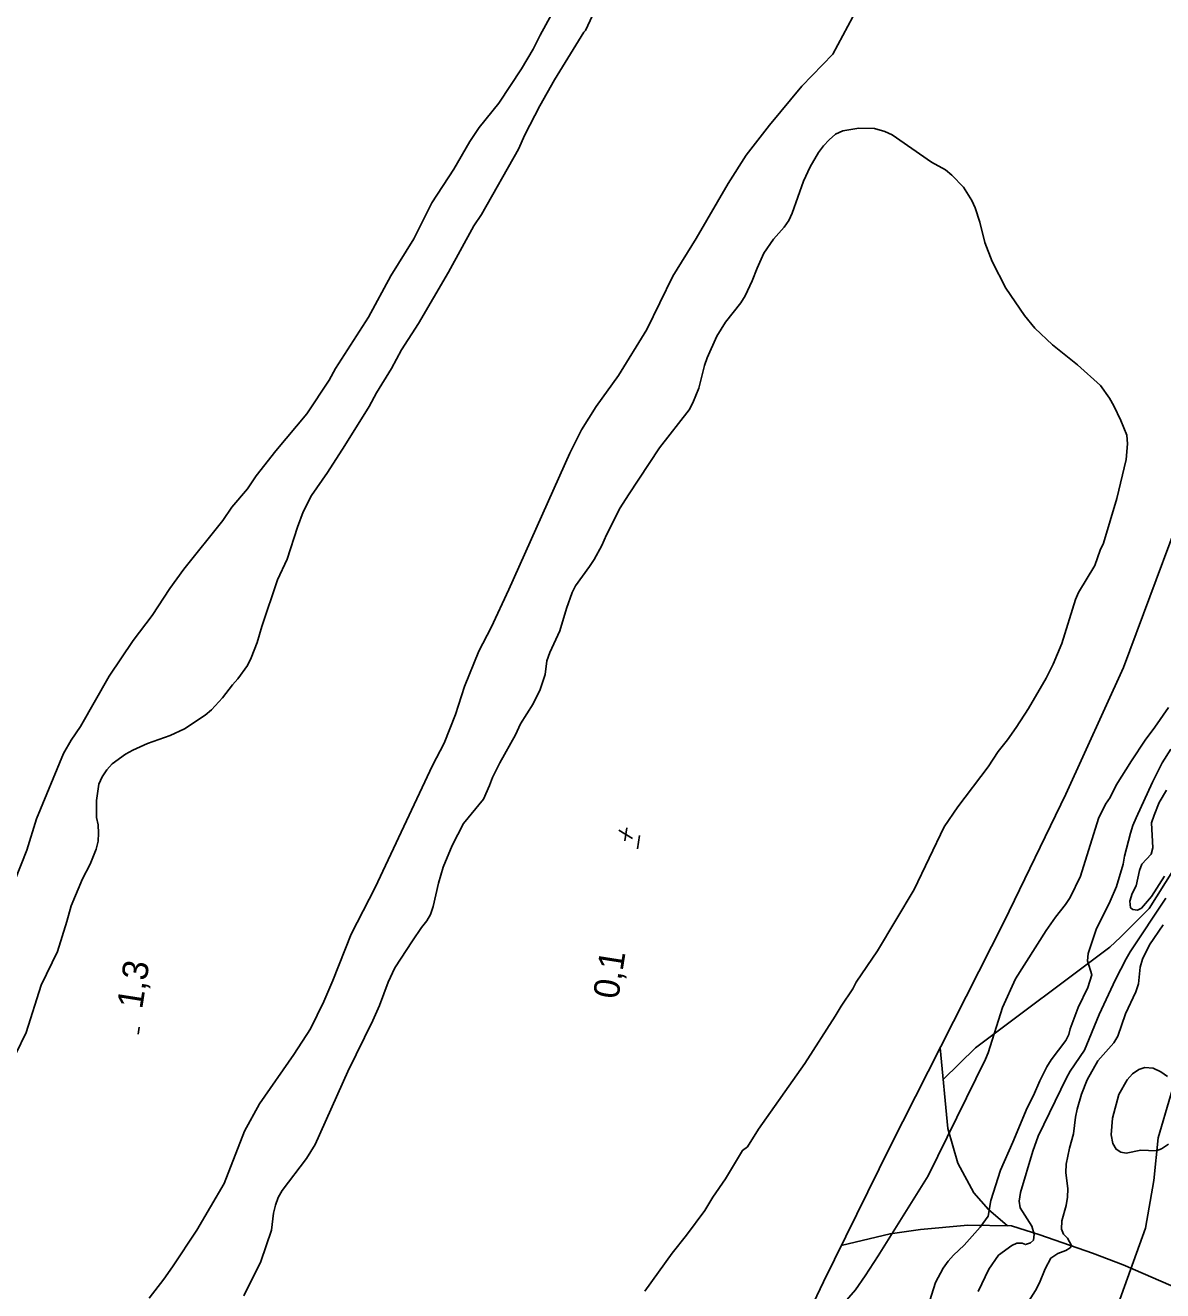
# Model space of a CAD drawing. Extents: x 282461 to 284471, y 5554090 to 5557646.
# Drawn here: x 282634.9 to 282768, y 5555028.2 to 5555176.2 of the extents above; entities that cross this region are included whole.
import ezdxf

# ---------------------------------------------------------------- set-up
doc = ezdxf.new("R2010")
doc.units = 0
for name, color, linetype in [('Niveau 2', 7, 'Continuous'), ('Niveau 22', 7, 'Continuous'), ('Niveau 3', 7, 'Continuous'), ('Niveau 4', 7, 'Continuous')]:
    doc.layers.add(name, color=color, linetype=linetype)

msp = doc.modelspace()

# ---------------------------------------------------------------- linework, layer by layer
at = {"layer": 'Niveau 2'}
for points in [[(282703.78, 5555182.8), (282700.4, 5555175.58), (282700.23, 5555175.41), (282696.77, 5555169.81), (282695.07, 5555166.78), (282693.32, 5555163.4), (282692.59, 5555161.71), (282688.23, 5555154.07), (282687.33, 5555152.73), (282684.39, 5555147.31), (282680.88, 5555141.31), (282678.89, 5555138.22), (282677.7, 5555136.06), (282675.95, 5555133.21), (282675.1, 5555131.58), (282672.27, 5555127.03), (282670.22, 5555123.88), (282668.35, 5555121.2), (282667.39, 5555119.27), (282666.72, 5555117.47), (282665.5, 5555113.75), (282664.37, 5555111.31), (282662.53, 5555105.84), (282661.98, 5555103.98), (282661.31, 5555102.18), (282660.85, 5555101.31), (282659.72, 5555099.73), (282659.09, 5555099.03), (282657.95, 5555097.51), (282656.64, 5555096.11), (282655.9, 5555095.47), (282653.49, 5555093.88), (282651.82, 5555093.11), (282649.17, 5555092.16), (282647.45, 5555091.39), (282646.59, 5555090.91), (282645.04, 5555089.8), (282644.42, 5555089.1), (282643.85, 5555088.28), (282643.45, 5555087.41), (282643.19, 5555085.49), (282643.21, 5555083.52), (282643.4, 5555082.66), (282643.41, 5555081.67), (282643.37, 5555080.75), (282643.15, 5555079.82), (282642.47, 5555078.07), (282641.57, 5555076.33), (282640.22, 5555073.19), (282639.73, 5555071.33), (282638.62, 5555067.84), (282636.7, 5555063.88), (282634.98, 5555058.37), (282633.74, 5555055.86)], [(282649.36, 5555027.29), (282651.07, 5555029.5), (282652.09, 5555030.96), (282654.93, 5555035.22), (282658.15, 5555040.69), (282660.5, 5555046.8), (282662.26, 5555050), (282666.29, 5555055.77), (282668.22, 5555058.8), (282669.79, 5555062), (282670.86, 5555064.45), (282672.99, 5555069.86), (282675.81, 5555075.33), (282682.51, 5555089.59), (282683.87, 5555092.21), (282685.21, 5555095.58), (282686.27, 5555098.84), (282687.95, 5555102.97), (282689.37, 5555105.76), (282691.45, 5555110.19), (282698.59, 5555126.13), (282699.95, 5555128.87), (282701.65, 5555131.61), (282704.26, 5555135.23), (282707.61, 5555140.59), (282710.65, 5555146.83), (282713.38, 5555151.26), (282717.11, 5555157.67), (282719.21, 5555160.99), (282721.95, 5555164.5), (282725.71, 5555169.06), (282729.36, 5555172.81), (282731.68, 5555177.18)], [(282768.63, 5555096.4), (282767.04, 5555094.07), (282765.9, 5555092.55), (282764.31, 5555090.16), (282762.5, 5555087.3), (282761.82, 5555085.85), (282761.25, 5555085.09), (282760.46, 5555083.4), (282758.35, 5555076.66), (282757.11, 5555074.15), (282756.6, 5555073.34), (282755.4, 5555071.87), (282754.32, 5555070.3), (282750.74, 5555064.64), (282749.22, 5555061.27), (282747.55, 5555055.98), (282747.22, 5555055.22), (282740.5, 5555041.6), (282734.66, 5555032.21), (282733.13, 5555029.88), (282731.99, 5555028.25), (282729.65, 5555025.56)], [(282768.92, 5555091.5), (282767.9, 5555089.92), (282766.77, 5555087.66), (282764.86, 5555083.47), (282764.47, 5555082.59), (282764.19, 5555081.67), (282763.47, 5555078.99), (282763.31, 5555078.07), (282762.53, 5555075.45), (282761.8, 5555073.71), (282760.17, 5555070.39), (282759.22, 5555067.6), (282759.17, 5555066.73), (282759.65, 5555065.12), (282759.21, 5555063.61), (282758.08, 5555061.28), (282757.13, 5555058.78), (282756.97, 5555058.14), (282756.63, 5555057.44), (282754.92, 5555055.17)], [(282768.18, 5555076.64), (282766.65, 5555074.25), (282765.46, 5555072.91), (282765, 5555072.67), (282764.48, 5555072.73), (282764.18, 5555072.95), (282764.12, 5555073.71), (282764.39, 5555074.63), (282764.84, 5555075.51), (282765.23, 5555077.3), (282765.51, 5555078.06), (282766.59, 5555079.23), (282766.81, 5555079.98), (282766.66, 5555082.87), (282766.94, 5555083.8), (282767.55, 5555085.25), (282768.4, 5555086.71)], [(282746.37, 5555028.06), (282747.61, 5555030.67), (282748.75, 5555032.31), (282750.29, 5555033.42), (282750.87, 5555033.71), (282751.5, 5555033.72), (282751.91, 5555033.55), (282752.48, 5555033.73), (282752.83, 5555034.08), (282752.93, 5555034.78), (282752.63, 5555035.7), (282751.28, 5555037.83), (282751.15, 5555038.63), (282751.31, 5555039.62), (282752.75, 5555044.49), (282753.37, 5555046.23), (282756.69, 5555053.04), (282757.14, 5555053.85), (282758.79, 5555056.3), (282760.53, 5555060.48), (282762.44, 5555064.55), (282763.68, 5555066.99), (282764.13, 5555067.8), (282768.33, 5555074.09)], [(282757.03, 5555044.82), (282757.53, 5555046.5), (282757.74, 5555048.47), (282757.96, 5555049.4), (282758.45, 5555051.14), (282759.13, 5555052.82), (282760.37, 5555055.03), (282762.25, 5555057.13), (282762.7, 5555057.94), (282763.59, 5555060.55), (282764.83, 5555063.11), (282765.11, 5555064.04), (282765.31, 5555066), (282765.59, 5555066.93), (282766.43, 5555068.62), (282768.02, 5555070.95)], [(282754.92, 5555055.17), (282754.41, 5555054.35), (282753.56, 5555052.72), (282752.84, 5555050.98), (282752.1, 5555049.53), (282750.42, 5555045.51), (282748.96, 5555042.26), (282747.84, 5555038.72), (282747.52, 5555036.86), (282746.61, 5555035.58), (282744.73, 5555033.47), (282743.47, 5555032.3), (282742.84, 5555031.6), (282742.28, 5555030.79), (282741.37, 5555029.1), (282740.48, 5555026.26)], [(282768.53, 5555053.2), (282767.72, 5555053.77), (282766.85, 5555054.17), (282765.86, 5555054.27), (282765.17, 5555054.04), (282764.43, 5555053.51), (282763.8, 5555052.81), (282762.84, 5555051.12), (282762.07, 5555048.34), (282761.92, 5555046.37), (282762.11, 5555045.39), (282762.52, 5555044.7), (282763.04, 5555044.36), (282763.68, 5555044.25), (282765.41, 5555044.61), (282767.2, 5555044.52), (282767.83, 5555044.75), (282768.63, 5555045.28)], [(282751.1, 5555025.05), (282753.08, 5555028.19), (282753.54, 5555029.06), (282754.21, 5555030.69), (282754.88, 5555031.97), (282755.69, 5555032.5), (282756.61, 5555032.85), (282757.12, 5555033.15), (282757.29, 5555033.44), (282756.82, 5555034.3), (282756.35, 5555034.76), (282756.11, 5555035.33), (282756.16, 5555036.32), (282756.65, 5555038.11), (282756.82, 5555039.1), (282756.86, 5555040.08), (282756.61, 5555041.99), (282756.65, 5555042.97), (282757.03, 5555044.82)]]:
    msp.add_lwpolyline(points, dxfattribs=at)
at = {"layer": 'Niveau 22'}
for points in [[(282663.98, 5554879.49), (282672.18, 5554899.48), (282678.33, 5554915.19), (282685.8, 5554937.6), (282690.39, 5554950.15), (282696.68, 5554964.46), (282715.4, 5555003.33), (282721.38, 5555014.74), (282728.26, 5555029.18), (282736.05, 5555045.01), (282749.39, 5555071.35), (282756.62, 5555086.26), (282763.38, 5555101.05), (282769.54, 5555117.58), (282774.22, 5555132.12), (282777.52, 5555146.42), (282779.41, 5555163.99), (282780.99, 5555176.53)], [(282809.94, 5555165.8), (282806.01, 5555163.85), (282804.06, 5555162.09), (282801.99, 5555159.03), (282800.7, 5555155.36), (282799.88, 5555151.24), (282798.81, 5555144.05), (282797.48, 5555139.64), (282795.36, 5555133.38), (282792.79, 5555126.52), (282789.87, 5555119.9), (282786.18, 5555112.25), (282780.99, 5555104.24), (282779.53, 5555100.75), (282777.51, 5555094.23), (282775.7, 5555089.34), (282772.75, 5555083.04), (282766.36, 5555072.85), (282763.01, 5555069.5), (282761.77, 5555068.35), (282746.04, 5555056.55), (282742.25, 5555052.87)], [(282719.85, 5554893.78), (282719.78, 5554898.78), (282719.62, 5554901.67), (282720.01, 5554905.62), (282720.86, 5554910.26), (282722.16, 5554915.15), (282729.22, 5554933.75), (282730.99, 5554938.65), (282732.04, 5554942.99), (282734.24, 5554949.04), (282736.02, 5554954.71), (282738.54, 5554963.63), (282742.53, 5554976.03), (282748.59, 5554990.97), (282750.71, 5554997.11), (282752.61, 5555001.75), (282756.2, 5555009.52), (282760.47, 5555020.31), (282765.94, 5555035.48), (282766.93, 5555041.04), (282767.44, 5555046.02), (282770.32, 5555055.87)], [(282749.8, 5555035.73), (282747.57, 5555037.63), (282745.85, 5555039.6), (282743.97, 5555043.06), (282742.8, 5555047.13), (282741.9, 5555056.55)], [(282770.09, 5555028.24), (282763.31, 5555031.17), (282759.76, 5555032.53), (282753.59, 5555034.7), (282750.26, 5555035.72), (282745.14, 5555035.82), (282739.61, 5555035.31), (282736.05, 5555034.82), (282730.35, 5555033.42)]]:
    msp.add_lwpolyline(points, dxfattribs=at)
at = {"layer": 'Niveau 3'}
for p, q in [((282705.01, 5555080.78), (282705.26, 5555082.32)), ((282704.3, 5555082.04), (282705.93, 5555081.04)), ((282706.49, 5555079.84), (282706.73, 5555081.42)), ((282648.05, 5555058.18), (282648.17, 5555058.97))]:
    msp.add_line(p, q, dxfattribs=at)
at = {"layer": 'Niveau 4'}
for points in [[(282633.62, 5555076.16), (282635.03, 5555079.7), (282636.19, 5555083.37), (282639.34, 5555090.99), (282640.24, 5555092.56), (282641.32, 5555094.14), (282644.66, 5555100.03), (282647.5, 5555104.23), (282649.72, 5555107.15), (282651.76, 5555110.3), (282653.41, 5555112.57), (282657.96, 5555118.24), (282659.04, 5555119.82), (282660.87, 5555121.98), (282661.89, 5555123.5), (282664.17, 5555126.42), (282667.82, 5555130.75), (282670.43, 5555134.66), (282671.16, 5555136.05), (282675.02, 5555142.06), (282677.62, 5555146.9), (282680.34, 5555151.22), (282682.43, 5555155.42), (282684.99, 5555159.38), (282686.86, 5555162.59), (282687.99, 5555164.23), (282690.27, 5555167.09), (282692.94, 5555171.12), (282694.3, 5555173.39), (282695.09, 5555175.03), (282696.45, 5555177.47)], [(282707.36, 5555028.11), (282710.54, 5555032.55), (282712.25, 5555034.65), (282714.36, 5555037.52), (282715.32, 5555039.09), (282716.8, 5555041.25), (282718.78, 5555044.57), (282719.36, 5555044.98), (282720.66, 5555047.03), (282726.07, 5555054.73), (282729.64, 5555060.27), (282730.32, 5555061.44), (282731.69, 5555063.48), (282732.08, 5555064.24), (282734.58, 5555067.92), (282738.89, 5555075.09), (282742.39, 5555082.43), (282743.98, 5555084.77), (282747.52, 5555089.44), (282748.71, 5555091.25), (282749.79, 5555092.6), (282750.82, 5555094.06), (282752.24, 5555096.27), (282754.33, 5555099.83), (282755.12, 5555101.46), (282756.14, 5555103.85), (282757.75, 5555109.03), (282758.09, 5555109.85), (282760.02, 5555113), (282760.63, 5555114.8), (282761.03, 5555115.62), (282762.58, 5555120.85), (282763.69, 5555125.39), (282763.84, 5555127.24), (282763.77, 5555128.23), (282763.05, 5555129.96), (282762.22, 5555131.69), (282761.74, 5555132.56), (282760.68, 5555134.06), (282757.99, 5555136.47), (282755.06, 5555138.82), (282753.01, 5555140.77), (282751.77, 5555142.26), (282749.59, 5555145.43), (282747.99, 5555148.55), (282747.15, 5555150.8), (282746.54, 5555153.17), (282746, 5555154.85), (282745.64, 5555155.71), (282744.64, 5555157.27), (282743.29, 5555158.65), (282742.53, 5555159.28), (282740.89, 5555160.19), (282736.28, 5555163.39), (282735.46, 5555163.79), (282734.24, 5555164.12), (282732.39, 5555164.16), (282730.54, 5555163.86), (282729.68, 5555163.44), (282728.93, 5555162.79), (282728.25, 5555162.09), (282727.68, 5555161.33), (282726.71, 5555159.64), (282725.92, 5555157.95), (282724.58, 5555154.23), (282724.19, 5555153.35)], [(282724.19, 5555153.35), (282723.68, 5555152.59), (282722.42, 5555151.19), (282721.28, 5555149.55), (282720.49, 5555147.8), (282719.93, 5555146.29), (282719.09, 5555144.54), (282718.58, 5555143.73), (282716.81, 5555141.45), (282715.79, 5555139.81), (282714.66, 5555137.31), (282714.33, 5555136.38), (282713.67, 5555133.76), (282712.99, 5555132.01), (282712.54, 5555131.2), (282709.06, 5555126.75), (282705.43, 5555121.27), (282704.46, 5555119.75), (282702.88, 5555116.6), (282702.32, 5555115.32), (282701.41, 5555113.69), (282700.9, 5555112.87), (282699.25, 5555110.6), (282698.86, 5555109.84), (282698.19, 5555107.98), (282697.41, 5555105.36), (282696.23, 5555102.8), (282695.89, 5555101.86), (282695.68, 5555100.24), (282695.12, 5555098.49), (282694.28, 5555096.8), (282692.8, 5555094.47), (282692.24, 5555093.19), (282690.37, 5555089.92), (282689.52, 5555088.18), (282689.19, 5555087.25), (282688.46, 5555085.67), (282686.12, 5555082.81), (282684.82, 5555080.25), (282683.75, 5555077.69), (282683.2, 5555075.82), (282682.6, 5555073.09), (282682.26, 5555072.16), (282681.86, 5555071.41), (282681.24, 5555070.65), (282680.16, 5555069.07), (282678.11, 5555065.92), (282677.33, 5555064.23), (282676.32, 5555061.5), (282675.53, 5555059.75), (282672.6, 5555053.81), (282668.77, 5555045.25), (282667.75, 5555043.62), (282664.9, 5555039.88), (282664.45, 5555039.07), (282664.12, 5555038.14), (282663.9, 5555037.21), (282663.69, 5555035.23), (282662.41, 5555031.57), (282660.43, 5555027.55)]]:
    msp.add_lwpolyline(points, dxfattribs=at)

# ---------------------------------------------------------------- texts
at = {"layer": 'Niveau 3'}
for s, rotation, p in [('    0,1', 81.0958, (282703.55, 5555057.77)), ('1,3  ', 81.0957, (282648.53, 5555061.02))]:
    msp.add_text(s, height=3, rotation=rotation, dxfattribs=at).set_placement(p)

doc.saveas('drawing.dxf')
